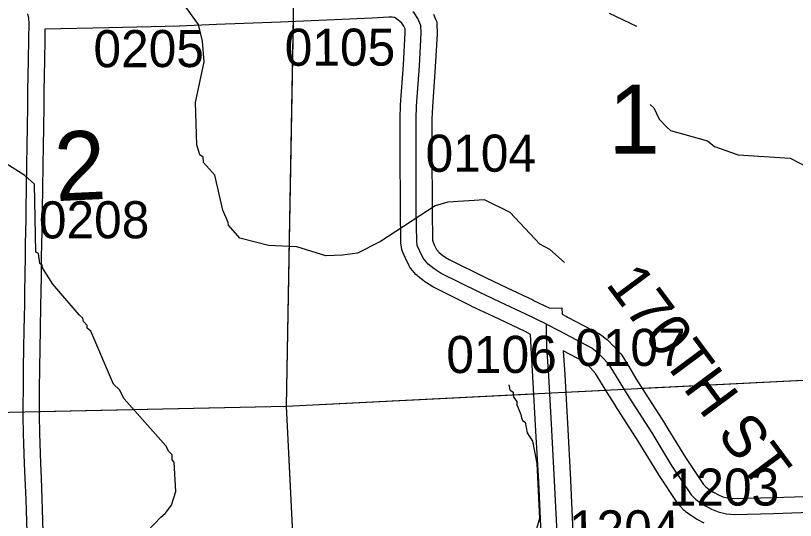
# Model space of a CAD drawing. Extents: x 128.7 to 185.5, y -21.4 to 12.6.
# Drawn here: x 156.472 to 157.942, y -2.161 to -1.209 of the extents above; entities that cross this region are included whole.
import ezdxf

# ---------------------------------------------------------------- set-up
doc = ezdxf.new("R2010")
doc.units = 0
for name, color, linetype in [('tdCoHydroRiver', 7, 'Continuous'), ('tdCoSecRdNmbr', 7, 'Continuous'), ('tdCoSecRdTxt', 7, 'Continuous'), ('tdCoSecRteBand', 7, 'Continuous'), ('tdCoSecRteCL', 7, 'Continuous'), ('tdCoSectLine', 7, 'Continuous'), ('tdCoSectLinePart', 7, 'Continuous'), ('tdCoSectNmbr', 7, 'Continuous'), ('tdCoSurfAsphalt', 7, 'Continuous'), ('tdCoSurfGravel', 7, 'Continuous')]:
    doc.layers.add(name, color=color, linetype=linetype)

msp = doc.modelspace()

# ---------------------------------------------------------------- linework, layer by layer
at = {"layer": 'tdCoHydroRiver'}
for points in [[(157.5067, -1.6747), (157.479, -1.6504), (157.4597, -1.6401), (157.4039, -1.5805), (157.3557, -1.557), (157.2864, -1.5611), (157.263, -1.5682), (157.1597, -1.6351), (157.1163, -1.6571), (157.088, -1.6613), (157.0565, -1.6624), (157.0022, -1.6454), (156.9485, -1.6426), (156.8943, -1.6288), (156.8729, -1.6043), (156.8727, -1.5996), (156.8624, -1.5763), (156.8475, -1.5105), (156.8261, -1.4861), (156.8257, -1.4766), (156.8193, -1.4721), (156.8138, -1.4533), (156.811, -1.373), (156.8272, -1.2966), (156.8242, -1.2573), (156.8167, -1.226), (156.7835, -1.1798)], [(157.5909, -1.2045), (157.6423, -1.2295)], [(157.6681, -1.3769), (157.6746, -1.383), (157.6849, -1.4047), (157.6996, -1.42), (157.7061, -1.4261), (157.7763, -1.4456), (157.7893, -1.4562), (157.8341, -1.472), (157.9321, -1.4779), (158.0061, -1.5163)], [(156.6699, -2.235), (156.7459, -2.155), (156.7536, -2.1484), (156.7656, -2.1322), (156.7742, -2.1066), (156.7706, -2.0515), (156.7673, -2.0469), (156.7669, -2.0374), (156.7604, -2.0313), (156.7553, -2.0205), (156.6763, -1.9318), (156.6678, -1.9147), (156.6564, -1.9041), (156.6134, -1.8046), (156.6069, -1.7985), (156.6067, -1.7938), (156.6001, -1.7861), (156.5983, -1.7799), (156.5918, -1.7738), (156.5423, -1.7156), (156.5223, -1.6848), (156.5221, -1.68), (156.5173, -1.6771), (156.515, -1.6582), (156.5102, -1.6552), (156.5072, -1.5275), (156.4892, -1.5108), (156.4408, -1.4809)], [(157.4014, -1.9057), (157.4033, -1.9151), (157.4098, -1.9196), (157.4101, -1.9291), (157.4167, -1.9368), (157.4169, -1.9431), (157.4187, -1.9477), (157.4239, -1.9617), (157.4257, -1.968), (157.4275, -1.9727), (157.4323, -1.9757), (157.4362, -1.996), (157.4462, -2.0115), (157.4541, -2.0538), (157.4594, -2.1578), (157.4523, -2.1817)]]:
    msp.add_lwpolyline(points, dxfattribs=at)
at = {"layer": 'tdCoSecRteBand'}
for points in [[(157.4624, -2.1866), (157.458, -2.0881), (157.4526, -1.9928), (157.4526, -1.9928), (157.4526, -1.9927), (157.4471, -1.8901), (157.4435, -1.8366), (157.4434, -1.836), (157.4434, -1.8353), (157.4427, -1.8105), (157.4321, -1.8053), (157.4206, -1.7996), (157.3727, -1.7768), (157.3318, -1.7576), (157.3315, -1.7575), (157.3312, -1.7573), (157.2609, -1.7223), (157.2595, -1.7216), (157.2582, -1.7207), (157.2446, -1.7121), (157.2434, -1.7113), (157.2422, -1.7104), (157.2309, -1.7015), (157.2285, -1.6996), (157.2265, -1.6973), (157.2171, -1.6862), (157.2147, -1.6834), (157.2131, -1.68), (157.2067, -1.667), (157.2063, -1.6662), (157.206, -1.6654), (157.2013, -1.6543), (157.1997, -1.6504), (157.1991, -1.6463), (157.1982, -1.6381), (157.198, -1.6365), (157.1979, -1.6349), (157.1972, -1.5779), (157.1972, -1.5778), (157.1972, -1.5777), (157.1967, -1.4593), (157.1967, -1.4592), (157.1967, -1.4592), (157.1967, -1.4227), (157.1967, -1.4034), (157.1967, -1.403), (157.1967, -1.4025), (157.1975, -1.3791), (157.1975, -1.3785), (157.1975, -1.3779), (157.2029, -1.3022), (157.2063, -1.2418), (157.206, -1.2346), (157.2038, -1.2294), (157.1998, -1.2237), (157.1892, -1.2148), (157.1863, -1.2132), (157.1848, -1.2128), (157.1816, -1.2124), (157.1753, -1.2123), (157.144, -1.2139), (157.1439, -1.2139), (157.1438, -1.2139), (157.0725, -1.2174), (157.0725, -1.2174), (157.0724, -1.2174), (156.9713, -1.2218), (156.9712, -1.2218), (156.9711, -1.2218), (156.8508, -1.2263), (156.7806, -1.2292), (156.7803, -1.2292), (156.78, -1.2293), (156.6479, -1.2322), (156.5272, -1.2352), (156.5271, -1.2534), (156.5271, -1.2536), (156.5271, -1.2539), (156.5262, -1.2941), (156.5258, -1.3218), (156.5258, -1.322), (156.5258, -1.3221), (156.5251, -1.3521), (156.5248, -1.385), (156.5248, -1.3851), (156.5248, -1.3852), (156.5242, -1.4153), (156.5238, -1.4598), (156.5238, -1.46), (156.5238, -1.4601), (156.5232, -1.4864), (156.5226, -1.5403), (156.5226, -1.5405), (156.5226, -1.5407), (156.5219, -1.5693), (156.5218, -1.594), (156.5218, -1.5944), (156.5218, -1.5948), (156.5207, -1.6404), (156.5203, -1.6641), (156.5201, -1.6963), (156.5201, -1.6965), (156.5201, -1.6967), (156.5194, -1.7327), (156.519, -1.7547), (156.5182, -1.8014), (156.5177, -1.837), (156.5177, -1.8371), (156.5177, -1.8371), (156.517, -1.8743), (156.5165, -1.9141), (156.5161, -1.944), (156.5162, -1.9643), (156.517, -1.9966), (156.5189, -2.0537), (156.5189, -2.0537), (156.5189, -2.0538), (156.5198, -2.0807), (156.5215, -2.1203), (156.5215, -2.1205), (156.5215, -2.1206), (156.5222, -2.1408), (156.5222, -2.1409), (156.5222, -2.1409), (156.5235, -2.1824)], [(157.2594, -1.2069), (157.2634, -1.2159), (157.2656, -1.2211), (157.2658, -1.2268), (157.2663, -1.2411), (157.2664, -1.2425), (157.2663, -1.2438), (157.2628, -1.3057), (157.2628, -1.306), (157.2628, -1.3062), (157.2574, -1.3816), (157.2567, -1.4039), (157.2567, -1.4227), (157.2567, -1.4591), (157.2572, -1.5773), (157.2579, -1.6325), (157.2582, -1.6349), (157.2609, -1.6413), (157.2653, -1.6503), (157.2703, -1.6562), (157.2781, -1.6623), (157.2891, -1.6693), (157.3577, -1.7034), (157.3983, -1.7225), (157.3984, -1.7226), (157.3984, -1.7226), (157.4465, -1.7455), (157.4466, -1.7456), (157.4468, -1.7457), (157.4788, -1.7613), (157.5015, -1.7607), (157.5018, -1.7725), (157.5089, -1.776), (157.5094, -1.7762), (157.5094, -1.7762), (157.5124, -1.7777), (157.5123, -1.7778), (157.5727, -1.8097), (157.575, -1.811), (157.5771, -1.8126), (157.5859, -1.8195), (157.5876, -1.8207), (157.589, -1.8222), (157.5984, -1.8318), (157.5986, -1.832), (157.5987, -1.8322), (157.6108, -1.845), (157.6129, -1.8473), (157.6146, -1.8499), (157.6294, -1.8741), (157.6294, -1.8741), (157.6294, -1.8742), (157.6411, -1.8934), (157.6532, -1.9126), (157.6961, -1.9796), (157.6963, -1.9799), (157.6965, -1.9802), (157.7344, -2.0426), (157.7684, -2.0936), (157.773, -2.0982), (157.7794, -2.1028), (157.7875, -2.1082), (157.7965, -2.1131), (157.805, -2.1165), (157.8164, -2.119), (157.8278, -2.1199)], [(157.7695, -2.1667), (157.7577, -2.1603), (157.7565, -2.1596), (157.7553, -2.1589), (157.7457, -2.1524), (157.7452, -2.1521), (157.7448, -2.1518), (157.7359, -2.1454), (157.7339, -2.144), (157.7322, -2.1423), (157.7239, -2.1339), (157.7218, -2.1318), (157.7201, -2.1293), (157.6841, -2.0753), (157.6838, -2.0748), (157.6834, -2.0743), (157.6454, -2.0117), (157.6027, -1.9449), (157.6026, -1.9448), (157.6026, -1.9448), (157.5903, -1.9253), (157.5901, -1.9251), (157.59, -1.9248), (157.5782, -1.9054), (157.565, -1.8839), (157.5552, -1.8735), (157.5475, -1.8656), (157.5423, -1.8615), (157.5039, -1.8412), (157.507, -1.8862), (157.507, -1.8865), (157.507, -1.8867), (157.5125, -1.9895), (157.5179, -2.0849), (157.5179, -2.085), (157.5179, -2.0852), (157.5223, -2.1838)], [(157.8278, -2.1199), (157.8998, -2.118), (158.0205, -2.114)]]:
    msp.add_lwpolyline(points, dxfattribs=at)
at = {"layer": 'tdCoSecRteCL'}
for points in [[(157.4723, -1.7915), (157.4336, -1.7726), (157.3855, -1.7497), (157.3446, -1.7304), (157.2743, -1.6954), (157.2607, -1.6868), (157.2494, -1.6779), (157.24, -1.6668), (157.2336, -1.6538), (157.2289, -1.6427), (157.2279, -1.6345), (157.2272, -1.5776), (157.2267, -1.4592), (157.2267, -1.4227), (157.2267, -1.4034), (157.2274, -1.38), (157.2329, -1.3041), (157.2363, -1.2422), (157.2358, -1.2279), (157.2302, -1.2148), (157.223, -1.2044), (157.2208, -1.2021)], [(156.4935, -2.1834), (156.4922, -2.1418), (156.4915, -2.1216), (156.4898, -2.0818), (156.4889, -2.0547), (156.487, -1.9974), (156.4862, -1.9647), (156.4861, -1.9439), (156.4865, -1.9138), (156.487, -1.8738), (156.4877, -1.8366), (156.4882, -1.801), (156.489, -1.7541), (156.4894, -1.7321), (156.4901, -1.6961), (156.4903, -1.6638), (156.4907, -1.6397), (156.4918, -1.594), (156.4919, -1.5689), (156.4926, -1.5399), (156.4932, -1.4859), (156.4938, -1.4595), (156.4942, -1.4148), (156.4948, -1.3847), (156.4951, -1.3516), (156.4958, -1.3214), (156.4962, -1.2935), (156.4971, -1.2532), (156.4973, -1.224), (156.4967, -1.214), (156.4952, -1.2059)], [(157.504, -2.419), (157.5025, -2.3798), (157.4968, -2.2737), (157.4924, -2.1852), (157.4879, -2.0866), (157.4825, -1.9911), (157.4771, -1.8883), (157.4734, -1.8345), (157.4723, -1.7915)], [(157.4723, -1.7915), (157.4958, -1.803), (157.5586, -1.8362), (157.5675, -1.8431), (157.5769, -1.8528), (157.589, -1.8656), (157.6038, -1.8898), (157.6156, -1.9092), (157.6279, -1.9287), (157.6708, -1.9958), (157.7091, -2.0587), (157.7451, -2.1127), (157.7535, -2.1211), (157.7623, -2.1275), (157.772, -2.1339), (157.7838, -2.1403), (157.7961, -2.1452), (157.8119, -2.1487), (157.8269, -2.1499), (157.9007, -2.148), (158.0215, -2.144)]]:
    msp.add_lwpolyline(points, dxfattribs=at)
at = {"layer": 'tdCoSectLine'}
for points in [[(157.0004, -0.9281), (156.9821, -1.9458)], [(156.9821, -1.9458), (158.0323, -1.8928)], [(155.9967, -1.9672), (156.9821, -1.9458)], [(156.9821, -1.9458), (157.0312, -2.9424)]]:
    msp.add_lwpolyline(points, dxfattribs=at)
at = {"layer": 'tdCoSectLinePart'}
for points in [[(156.9951, -1.2207), (156.9821, -1.9458)], [(157.6531, -1.9119), (158.0323, -1.8928)], [(156.9821, -1.9458), (157.4485, -1.9223)], [(157.508, -1.9193), (157.5845, -1.9154)], [(156.5161, -1.9559), (156.9821, -1.9458)], [(156.9821, -1.9458), (157.0052, -2.4138)]]:
    msp.add_lwpolyline(points, dxfattribs=at)
at = {"layer": 'tdCoSurfAsphalt'}
msp.add_lwpolyline([(156.4935, -2.1834), (156.4922, -2.1418), (156.4915, -2.1216), (156.4898, -2.0818), (156.4889, -2.0547), (156.487, -1.9974), (156.4862, -1.9647), (156.4861, -1.9439), (156.4865, -1.9138), (156.487, -1.8738), (156.4877, -1.8366), (156.4882, -1.801), (156.489, -1.7541), (156.4894, -1.7321), (156.4901, -1.6961), (156.4903, -1.6638), (156.4907, -1.6397), (156.4918, -1.594), (156.4919, -1.5689), (156.4926, -1.5399), (156.4932, -1.4859), (156.4938, -1.4595), (156.4942, -1.4148), (156.4948, -1.3847), (156.4951, -1.3516), (156.4958, -1.3214), (156.4962, -1.2935), (156.4971, -1.2532), (156.4973, -1.224), (156.4967, -1.214), (156.4952, -1.2059)], dxfattribs=at)
at = {"layer": 'tdCoSurfGravel'}
for points in [[(157.4723, -1.7915), (157.4336, -1.7726), (157.3855, -1.7497), (157.3446, -1.7304), (157.2743, -1.6954), (157.2607, -1.6868), (157.2494, -1.6779), (157.24, -1.6668), (157.2336, -1.6538), (157.2289, -1.6427), (157.2279, -1.6345), (157.2272, -1.5776), (157.2267, -1.4592), (157.2267, -1.4227), (157.2267, -1.4034), (157.2274, -1.38), (157.2329, -1.3041), (157.2363, -1.2422), (157.2358, -1.2279), (157.2302, -1.2148), (157.223, -1.2044), (157.2208, -1.2021)], [(157.4723, -1.7915), (157.4958, -1.803), (157.5586, -1.8362), (157.5675, -1.8431), (157.5769, -1.8528), (157.589, -1.8656), (157.6038, -1.8898), (157.6156, -1.9092), (157.6279, -1.9287), (157.6708, -1.9958), (157.7091, -2.0587), (157.7451, -2.1127), (157.7535, -2.1211), (157.7623, -2.1275), (157.772, -2.1339), (157.7838, -2.1403), (157.7961, -2.1452), (157.8119, -2.1487), (157.8269, -2.1499), (157.9007, -2.148), (158.0215, -2.144)], [(157.4924, -2.1852), (157.4879, -2.0866), (157.4825, -1.9911), (157.4771, -1.8883), (157.4734, -1.8345), (157.4723, -1.7915)]]:
    msp.add_lwpolyline(points, dxfattribs=at)

# ---------------------------------------------------------------- texts
at = {"layer": 'tdCoSecRdNmbr'}
for s, rotation, p in [('0105', 0.1184, (156.9792, -1.3041)), ('0205', 0.1181, (156.6187, -1.3068)), ('0104', 0.1186, (157.2447, -1.504)), ('0208', 0.118, (156.5158, -1.6296)), ('0107', 0.1188, (157.5267, -1.8702)), ('0106', 0.1186, (157.2838, -1.8834)), ('1203', 0.1189, (157.703, -2.1336)), ('1204', 0.1188, (157.515, -2.2124))]:
    msp.add_text(s, height=0.07, rotation=rotation, dxfattribs=at).set_placement(p)
at = {"layer": 'tdCoSecRdTxt'}
msp.add_text('170TH ST', height=0.08, rotation=306.6441, dxfattribs=at).set_placement((157.5829, -1.716))
at = {"layer": 'tdCoSectNmbr'}
for s, rotation, p in [('1', 0.1188, (157.5894, -1.4697)), ('2', 2.6704, (156.548, -1.5593))]:
    msp.add_text(s, height=0.13, rotation=rotation, dxfattribs=at).set_placement(p)

doc.saveas('drawing.dxf')
